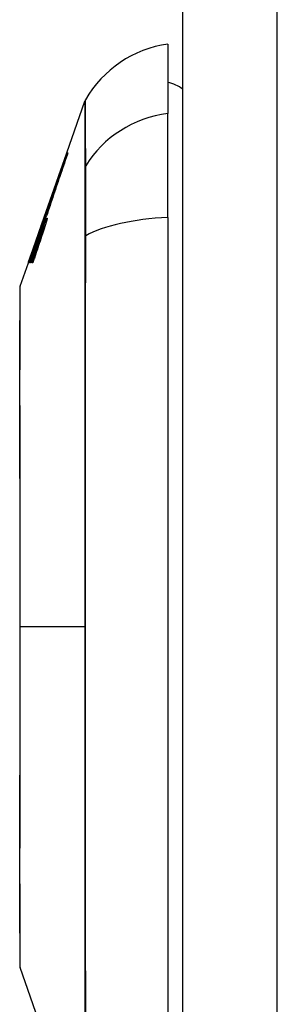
# Model space of a CAD drawing. Header units: inches. Extents: x 20 to 683, y 61 to 320.
# Tile 279 of 376: x 399.703 to 399.973, y 195.339 to 196.371. Entities that reach past the tile are written whole.
import ezdxf

# ---------------------------------------------------------------- set-up
doc = ezdxf.new("R2010")
doc.units = ezdxf.units.IN
doc.header["$MEASUREMENT"] = 0
doc.layers.add('Visible Edges(ANSI)', color=7, linetype='Continuous', lineweight=25)
doc.layers.add('Visible Tangent Edges(ANSI)', color=7, linetype='Continuous', lineweight=25)

msp = doc.modelspace()

# ---------------------------------------------------------------- linework, layer by layer
at = {"layer": 'Visible Edges(ANSI)'}
for p, q in [((399.874, 176.3747), (399.874, 215.0947)), ((399.8582, 196.345), (399.8582, 196.2722)), ((399.7525, 196.2312), (399.7713, 196.2851)), ((399.8582, 196.1634), (399.8582, 196.2722)), ((399.7289, 196.1639), (399.7521, 196.2302)), ((399.7521, 196.2302), (399.7525, 196.2312)), ((399.7521, 196.2302), (399.7523, 196.2302)), ((399.7525, 196.2312), (399.7526, 196.2312)), ((399.7527, 196.2312), (399.753, 196.2312)), ((399.7531, 196.2312), (399.7537, 196.2312)), ((399.7144, 196.1225), (399.7289, 196.1639)), ((399.7293, 196.1615), (399.7265, 196.1535)), ((399.7281, 196.1615), (399.7282, 196.1615)), ((399.7284, 196.1587), (399.7302, 196.1639)), ((399.7285, 196.1615), (399.7288, 196.1615)), ((399.729, 196.1639), (399.7289, 196.1639)), ((399.7289, 196.1615), (399.7293, 196.1615)), ((399.729, 196.1639), (399.7291, 196.1639)), ((399.7297, 196.1639), (399.7293, 196.1639)), ((399.7302, 196.1639), (399.7298, 196.1639)), ((399.7302, 196.1639), (399.7305, 196.1639)), ((399.7311, 196.165), (399.7312, 196.165)), ((399.8582, 196.1634), (399.8582, 195.306)), ((399.7265, 196.1535), (399.7266, 196.1535)), ((399.7266, 196.1535), (399.7269, 196.1535)), ((399.727, 196.1536), (399.7278, 196.1536)), ((399.727, 196.1512), (399.7273, 196.1512)), ((399.7284, 196.1536), (399.7294, 196.1536)), ((399.7204, 196.1392), (399.7206, 196.1392)), ((399.7229, 196.1462), (399.7229, 196.1462)), ((399.7229, 196.1462), (399.7231, 196.1462)), ((399.72, 196.1347), (399.7135, 196.116)), ((399.718, 196.1322), (399.718, 196.1322)), ((399.718, 196.1322), (399.7182, 196.1322)), ((399.7122, 196.116), (399.7144, 196.1225)), ((399.7036, 196.0915), (399.7122, 196.116)), ((399.7122, 196.116), (399.7122, 196.116)), ((399.7128, 196.116), (399.7125, 196.116)), ((399.7135, 196.116), (399.713, 196.116)), ((399.715, 196.116), (399.7143, 196.116)), ((399.7169, 196.116), (399.7161, 196.116)), ((399.731, 195.2997), (399.7036, 195.3779))]:
    msp.add_line(p, q, dxfattribs=at)
at = {"layer": 'Visible Edges(ANSI)', "flags": 128}
for points in [[(399.7526, 196.2312), (399.7515, 196.2279), (399.7503, 196.2246), (399.7491, 196.2212), (399.7479, 196.2179), (399.7468, 196.2145), (399.7456, 196.2111), (399.7444, 196.2076), (399.7432, 196.2042), (399.742, 196.2008), (399.7408, 196.1973), (399.7396, 196.1939), (399.7384, 196.1904), (399.7372, 196.1869), (399.7359, 196.1835), (399.7347, 196.18), (399.7335, 196.1766), (399.7323, 196.1731), (399.7311, 196.1697), (399.7299, 196.1662), (399.7287, 196.1628), (399.7275, 196.1593), (399.7263, 196.1559), (399.7251, 196.1525), (399.724, 196.1491)], [(399.7261, 196.1552), (399.7272, 196.1584), (399.7283, 196.1615), (399.7294, 196.1647), (399.7305, 196.1679), (399.7317, 196.171), (399.7328, 196.1742), (399.7339, 196.1774), (399.735, 196.1806), (399.7361, 196.1838), (399.7372, 196.187), (399.7383, 196.1902), (399.7395, 196.1934), (399.7406, 196.1966), (399.7417, 196.1998), (399.7428, 196.203), (399.7439, 196.2062), (399.745, 196.2093), (399.7461, 196.2125), (399.7472, 196.2157), (399.7483, 196.2188), (399.7494, 196.2219), (399.7505, 196.225), (399.7516, 196.2281), (399.7527, 196.2312)], [(399.753, 196.2312), (399.7521, 196.2285), (399.7511, 196.2257), (399.7502, 196.2229), (399.7492, 196.2202), (399.7482, 196.2174), (399.7473, 196.2146), (399.7463, 196.2118), (399.7453, 196.2089), (399.7443, 196.2061), (399.7434, 196.2033), (399.7424, 196.2005), (399.7414, 196.1977), (399.7404, 196.1948), (399.7394, 196.192), (399.7385, 196.1892), (399.7375, 196.1863), (399.7365, 196.1835), (399.7355, 196.1807), (399.7346, 196.1779), (399.7336, 196.1751), (399.7326, 196.1723), (399.7317, 196.1694), (399.7307, 196.1667), (399.7297, 196.1639)], [(399.7298, 196.1639), (399.7308, 196.1667), (399.7318, 196.1694), (399.7327, 196.1723), (399.7337, 196.1751), (399.7347, 196.1779), (399.7356, 196.1807), (399.7366, 196.1835), (399.7376, 196.1863), (399.7386, 196.1892), (399.7395, 196.192), (399.7405, 196.1948), (399.7415, 196.1977), (399.7425, 196.2005), (399.7434, 196.2033), (399.7444, 196.2061), (399.7454, 196.2089), (399.7464, 196.2118), (399.7473, 196.2146), (399.7483, 196.2174), (399.7493, 196.2202), (399.7502, 196.2229), (399.7512, 196.2257), (399.7522, 196.2285), (399.7531, 196.2312)], [(399.7537, 196.2312), (399.7528, 196.2285), (399.7519, 196.2258), (399.7509, 196.2231), (399.75, 196.2203), (399.7491, 196.2176), (399.7481, 196.2148), (399.7472, 196.2121), (399.7462, 196.2093), (399.7453, 196.2065), (399.7443, 196.2038), (399.7434, 196.201), (399.7424, 196.1982), (399.7415, 196.1954), (399.7406, 196.1927), (399.7396, 196.1899), (399.7387, 196.1871), (399.7377, 196.1843), (399.7368, 196.1815), (399.7358, 196.1788), (399.7349, 196.176), (399.734, 196.1732), (399.733, 196.1705), (399.7321, 196.1677), (399.7312, 196.165)], [(399.713, 196.116), (399.7137, 196.1179), (399.7143, 196.1198), (399.715, 196.1217), (399.7157, 196.1236), (399.7163, 196.1255), (399.717, 196.1274), (399.7177, 196.1293), (399.7183, 196.1312), (399.719, 196.133), (399.7197, 196.1349), (399.7203, 196.1368), (399.721, 196.1387), (399.7217, 196.1406), (399.7223, 196.1425), (399.723, 196.1444), (399.7236, 196.1463), (399.7243, 196.1482), (399.725, 196.1501), (399.7256, 196.152), (399.7263, 196.1539), (399.727, 196.1558), (399.7276, 196.1577), (399.7283, 196.1596), (399.7289, 196.1615)], [(399.7204, 196.1392), (399.7207, 196.1402), (399.721, 196.1411), (399.7213, 196.142), (399.7217, 196.143), (399.722, 196.1439), (399.7223, 196.1448), (399.7226, 196.1457), (399.7229, 196.1467), (399.7233, 196.1476), (399.7236, 196.1485), (399.7239, 196.1495), (399.7242, 196.1504), (399.7245, 196.1513), (399.7249, 196.1522), (399.7252, 196.1532), (399.7255, 196.1541), (399.7258, 196.155), (399.7262, 196.156), (399.7265, 196.1569), (399.7268, 196.1578), (399.7271, 196.1587), (399.7274, 196.1596), (399.7278, 196.1606), (399.7281, 196.1615)], [(399.7288, 196.1615), (399.7285, 196.1606), (399.7281, 196.1597), (399.7278, 196.1588), (399.7275, 196.1579), (399.7271, 196.157), (399.7268, 196.156), (399.7264, 196.1551), (399.7261, 196.1542), (399.7258, 196.1533), (399.7254, 196.1524), (399.7251, 196.1514), (399.7247, 196.1505), (399.7244, 196.1496), (399.7241, 196.1487), (399.7237, 196.1477), (399.7234, 196.1468), (399.723, 196.1459), (399.7227, 196.145), (399.7223, 196.144), (399.722, 196.1431), (399.7217, 196.1422), (399.7213, 196.1412), (399.721, 196.1403), (399.7206, 196.1394)], [(399.7282, 196.1615), (399.7279, 196.1609), (399.7277, 196.1602), (399.7275, 196.1596), (399.7273, 196.1589), (399.7271, 196.1583), (399.7269, 196.1577), (399.7266, 196.157), (399.7264, 196.1564), (399.7262, 196.1558), (399.726, 196.1551), (399.7258, 196.1545), (399.7255, 196.1538), (399.7253, 196.1532), (399.7251, 196.1526), (399.7249, 196.1519), (399.7247, 196.1513), (399.7244, 196.1506), (399.7242, 196.15), (399.724, 196.1494), (399.7238, 196.1487), (399.7236, 196.1481), (399.7233, 196.1475), (399.7231, 196.1468), (399.7229, 196.1462)], [(399.7229, 196.1462), (399.7232, 196.1468), (399.7234, 196.1475), (399.7236, 196.1481), (399.7239, 196.1487), (399.7241, 196.1494), (399.7243, 196.15), (399.7245, 196.1507), (399.7248, 196.1513), (399.725, 196.1519), (399.7252, 196.1526), (399.7255, 196.1532), (399.7257, 196.1539), (399.7259, 196.1545), (399.7262, 196.1551), (399.7264, 196.1558), (399.7266, 196.1564), (399.7269, 196.157), (399.7271, 196.1577), (399.7273, 196.1583), (399.7275, 196.159), (399.7278, 196.1596), (399.728, 196.1602), (399.7282, 196.1609), (399.7285, 196.1615)], [(399.724, 196.1491), (399.7242, 196.1498), (399.7244, 196.1504), (399.7246, 196.151), (399.7248, 196.1516), (399.725, 196.1522), (399.7252, 196.1528), (399.7254, 196.1534), (399.7256, 196.154), (399.7259, 196.1547), (399.7261, 196.1553), (399.7263, 196.1559), (399.7265, 196.1565), (399.7267, 196.1571), (399.7269, 196.1577), (399.7271, 196.1583), (399.7273, 196.159), (399.7275, 196.1596), (399.7278, 196.1602), (399.728, 196.1608), (399.7282, 196.1614), (399.7284, 196.162), (399.7286, 196.1626), (399.7288, 196.1632), (399.729, 196.1639)], [(399.7293, 196.1639), (399.7291, 196.1635), (399.729, 196.1631), (399.7289, 196.1628), (399.7287, 196.1624), (399.7286, 196.1621), (399.7285, 196.1617), (399.7284, 196.1614), (399.7282, 196.161), (399.7281, 196.1606), (399.728, 196.1603), (399.7278, 196.1599), (399.7277, 196.1596), (399.7276, 196.1592), (399.7274, 196.1588), (399.7273, 196.1585), (399.7272, 196.1581), (399.7271, 196.1578), (399.7269, 196.1574), (399.7268, 196.157), (399.7267, 196.1567), (399.7265, 196.1563), (399.7264, 196.156), (399.7263, 196.1556), (399.7261, 196.1552)], [(399.7266, 196.1535), (399.7268, 196.1542), (399.7271, 196.1548), (399.7273, 196.1555), (399.7276, 196.1561), (399.7278, 196.1567), (399.728, 196.1573), (399.7282, 196.1579), (399.7284, 196.1584), (399.7286, 196.1589), (399.7288, 196.1594), (399.729, 196.1598), (399.7292, 196.1602), (399.7293, 196.1606), (399.7295, 196.161), (399.7296, 196.1613), (399.7298, 196.1616), (399.7299, 196.1619), (399.73, 196.1621), (399.7301, 196.1623), (399.7302, 196.1625), (399.7303, 196.1626), (399.7303, 196.1627), (399.7304, 196.1627), (399.7304, 196.1627)], [(399.727, 196.1512), (399.7273, 196.1521), (399.7276, 196.1529), (399.7279, 196.1537), (399.7282, 196.1544), (399.7285, 196.1552), (399.7288, 196.1559), (399.729, 196.1566), (399.7293, 196.1572), (399.7295, 196.1579), (399.7298, 196.1585), (399.73, 196.159), (399.7302, 196.1596), (399.7304, 196.1601), (399.7306, 196.1605), (399.7308, 196.1609), (399.731, 196.1613), (399.7311, 196.1616), (399.7313, 196.1619), (399.7314, 196.1622), (399.7315, 196.1624), (399.7316, 196.1625), (399.7317, 196.1626), (399.7318, 196.1627), (399.7319, 196.1627)], [(399.7312, 196.165), (399.7311, 196.165), (399.7311, 196.165), (399.731, 196.1649), (399.731, 196.1648), (399.7309, 196.1647), (399.7309, 196.1646), (399.7308, 196.1645), (399.7307, 196.1643), (399.7306, 196.1641), (399.7305, 196.1639), (399.7304, 196.1637), (399.7303, 196.1634), (399.7302, 196.1631), (399.73, 196.1628), (399.7299, 196.1625), (399.7298, 196.1622), (399.7296, 196.1618), (399.7295, 196.1614), (399.7293, 196.161), (399.7291, 196.1606), (399.729, 196.1602), (399.7288, 196.1597), (399.7286, 196.1592), (399.7284, 196.1587)], [(399.7304, 196.1627), (399.7305, 196.1627), (399.7305, 196.1627), (399.7305, 196.1626), (399.7305, 196.1625), (399.7304, 196.1624), (399.7304, 196.1623), (399.7304, 196.1621), (399.7303, 196.1619), (399.7303, 196.1617), (399.7302, 196.1615), (399.7302, 196.1613), (399.7301, 196.161), (399.73, 196.1607), (399.7299, 196.1604), (399.7298, 196.1601), (399.7298, 196.1598), (399.7297, 196.1594), (399.7295, 196.1591), (399.7294, 196.1587), (399.7293, 196.1583), (399.7292, 196.1579), (399.7291, 196.1576), (399.7289, 196.1571), (399.7288, 196.1567)], [(399.7319, 196.1627), (399.7319, 196.1627), (399.7319, 196.1627), (399.7319, 196.1626), (399.7319, 196.1625), (399.7319, 196.1624), (399.7319, 196.1623), (399.7318, 196.1621), (399.7318, 196.1619), (399.7318, 196.1617), (399.7317, 196.1615), (399.7317, 196.1613), (399.7316, 196.161), (399.7315, 196.1607), (399.7315, 196.1604), (399.7314, 196.1601), (399.7313, 196.1598), (399.7312, 196.1595), (399.7311, 196.1591), (399.731, 196.1587), (399.7309, 196.1584), (399.7308, 196.158), (399.7306, 196.1576), (399.7305, 196.1572), (399.7304, 196.1567)], [(399.725, 196.1488), (399.7248, 196.1482), (399.7246, 196.1477), (399.7244, 196.1471), (399.7242, 196.1466), (399.724, 196.146), (399.7238, 196.1455), (399.7236, 196.1449), (399.7234, 196.1443), (399.7232, 196.1438), (399.723, 196.1432), (399.7228, 196.1426), (399.7226, 196.142), (399.7223, 196.1414), (399.7221, 196.1408), (399.7219, 196.1402), (399.7217, 196.1396), (399.7215, 196.139), (399.7213, 196.1384), (399.7211, 196.1378), (399.7209, 196.1372), (399.7206, 196.1366), (399.7204, 196.136), (399.7202, 196.1354), (399.72, 196.1347)], [(399.7263, 196.1488), (399.7261, 196.1482), (399.7259, 196.1477), (399.7257, 196.1471), (399.7255, 196.1466), (399.7253, 196.146), (399.7251, 196.1455), (399.7249, 196.1449), (399.7247, 196.1443), (399.7245, 196.1437), (399.7243, 196.1432), (399.7241, 196.1426), (399.7239, 196.142), (399.7237, 196.1414), (399.7235, 196.1408), (399.7233, 196.1402), (399.7231, 196.1396), (399.7229, 196.139), (399.7227, 196.1384), (399.7224, 196.1378), (399.7222, 196.1372), (399.722, 196.1366), (399.7218, 196.136), (399.7216, 196.1354), (399.7214, 196.1347)], [(399.7242, 196.1447), (399.7243, 196.145), (399.7244, 196.1452), (399.7245, 196.1455), (399.7246, 196.1457), (399.7247, 196.146), (399.7248, 196.1462), (399.7248, 196.1465), (399.7249, 196.1467), (399.725, 196.147), (399.7251, 196.1472), (399.7252, 196.1475), (399.7253, 196.1477), (399.7253, 196.148), (399.7254, 196.1482), (399.7255, 196.1485), (399.7256, 196.1487), (399.7257, 196.1489), (399.7257, 196.1492), (399.7258, 196.1494), (399.7259, 196.1497), (399.726, 196.1499), (399.726, 196.1501), (399.7261, 196.1504), (399.7262, 196.1506)], [(399.727, 196.1536), (399.7269, 196.1535), (399.7269, 196.1535), (399.7269, 196.1534), (399.7268, 196.1533), (399.7267, 196.1532), (399.7267, 196.1531), (399.7266, 196.1529), (399.7266, 196.1528), (399.7265, 196.1526), (399.7264, 196.1524), (399.7263, 196.1522), (399.7263, 196.152), (399.7262, 196.1518), (399.7261, 196.1516), (399.726, 196.1514), (399.7259, 196.1511), (399.7258, 196.1508), (399.7257, 196.1506), (399.7256, 196.1503), (399.7255, 196.15), (399.7254, 196.1497), (399.7252, 196.1494), (399.7251, 196.1491), (399.725, 196.1488)], [(399.7258, 196.1447), (399.7259, 196.145), (399.726, 196.1452), (399.7261, 196.1455), (399.7261, 196.1457), (399.7262, 196.146), (399.7263, 196.1462), (399.7264, 196.1465), (399.7265, 196.1467), (399.7266, 196.147), (399.7266, 196.1472), (399.7267, 196.1475), (399.7268, 196.1477), (399.7269, 196.148), (399.727, 196.1482), (399.727, 196.1485), (399.7271, 196.1487), (399.7272, 196.1489), (399.7273, 196.1492), (399.7273, 196.1494), (399.7274, 196.1497), (399.7275, 196.1499), (399.7276, 196.1501), (399.7276, 196.1504), (399.7277, 196.1506)], [(399.7262, 196.1506), (399.7263, 196.1508), (399.7263, 196.1511), (399.7264, 196.1513), (399.7265, 196.1515), (399.7265, 196.1517), (399.7266, 196.1519), (399.7266, 196.1521), (399.7267, 196.1523), (399.7268, 196.1525), (399.7268, 196.1526), (399.7268, 196.1528), (399.7269, 196.1529), (399.7269, 196.153), (399.7269, 196.1532), (399.727, 196.1533), (399.727, 196.1534), (399.727, 196.1534), (399.727, 196.1535), (399.727, 196.1535), (399.727, 196.1536), (399.727, 196.1536), (399.727, 196.1536), (399.727, 196.1536), (399.727, 196.1536)], [(399.7284, 196.1536), (399.7283, 196.1535), (399.7283, 196.1535), (399.7282, 196.1534), (399.7282, 196.1533), (399.7281, 196.1532), (399.7281, 196.1531), (399.728, 196.1529), (399.7279, 196.1528), (399.7279, 196.1526), (399.7278, 196.1524), (399.7277, 196.1522), (399.7276, 196.152), (399.7275, 196.1518), (399.7274, 196.1516), (399.7273, 196.1514), (399.7272, 196.1511), (399.7271, 196.1508), (399.727, 196.1506), (399.7269, 196.1503), (399.7268, 196.15), (399.7267, 196.1497), (399.7266, 196.1494), (399.7265, 196.1491), (399.7263, 196.1488)], [(399.7304, 196.1567), (399.7303, 196.1562), (399.7301, 196.1557), (399.7299, 196.1552), (399.7298, 196.1547), (399.7296, 196.1542), (399.7295, 196.1537), (399.7293, 196.1532), (399.7292, 196.1527), (399.729, 196.1522), (399.7288, 196.1517), (399.7287, 196.1512), (399.7285, 196.1507), (399.7283, 196.1502), (399.7282, 196.1497), (399.728, 196.1491), (399.7278, 196.1486), (399.7277, 196.1481), (399.7275, 196.1476), (399.7273, 196.1471), (399.7272, 196.1466), (399.727, 196.1461), (399.7268, 196.1456), (399.7267, 196.1451), (399.7265, 196.1446)], [(399.7288, 196.1567), (399.7287, 196.1565), (399.7287, 196.1563), (399.7286, 196.1561), (399.7285, 196.1558), (399.7285, 196.1556), (399.7284, 196.1554), (399.7283, 196.1552), (399.7282, 196.1549), (399.7282, 196.1547), (399.7281, 196.1545), (399.728, 196.1542), (399.7279, 196.154), (399.7279, 196.1538), (399.7278, 196.1536), (399.7277, 196.1533), (399.7276, 196.1531), (399.7276, 196.1529), (399.7275, 196.1526), (399.7274, 196.1524), (399.7273, 196.1522), (399.7273, 196.1519), (399.7272, 196.1517), (399.7271, 196.1515), (399.727, 196.1512)], [(399.7277, 196.1506), (399.7278, 196.1508), (399.7278, 196.1511), (399.7279, 196.1513), (399.728, 196.1515), (399.728, 196.1517), (399.7281, 196.1519), (399.7281, 196.1521), (399.7282, 196.1523), (399.7282, 196.1525), (399.7283, 196.1526), (399.7283, 196.1528), (399.7283, 196.1529), (399.7284, 196.1531), (399.7284, 196.1532), (399.7284, 196.1533), (399.7284, 196.1534), (399.7284, 196.1534), (399.7284, 196.1535), (399.7284, 196.1536), (399.7284, 196.1536), (399.7284, 196.1536), (399.7284, 196.1536), (399.7284, 196.1536), (399.7284, 196.1536)], [(399.7122, 196.116), (399.7125, 196.117), (399.7128, 196.1179), (399.7132, 196.1189), (399.7135, 196.1199), (399.7139, 196.1208), (399.7142, 196.1218), (399.7145, 196.1228), (399.7149, 196.1238), (399.7152, 196.1247), (399.7156, 196.1257), (399.7159, 196.1267), (399.7163, 196.1277), (399.7166, 196.1286), (399.7169, 196.1296), (399.7173, 196.1306), (399.7176, 196.1315), (399.718, 196.1325), (399.7183, 196.1335), (399.7187, 196.1344), (399.719, 196.1354), (399.7193, 196.1364), (399.7197, 196.1373), (399.72, 196.1383), (399.7204, 196.1392)], [(399.7206, 196.1394), (399.7203, 196.1384), (399.72, 196.1374), (399.7197, 196.1365), (399.7193, 196.1355), (399.719, 196.1345), (399.7187, 196.1336), (399.7184, 196.1326), (399.718, 196.1316), (399.7177, 196.1306), (399.7174, 196.1297), (399.717, 196.1287), (399.7167, 196.1277), (399.7164, 196.1267), (399.7161, 196.1258), (399.7157, 196.1248), (399.7154, 196.1238), (399.7151, 196.1228), (399.7148, 196.1218), (399.7144, 196.1209), (399.7141, 196.1199), (399.7138, 196.1189), (399.7135, 196.1179), (399.7131, 196.117), (399.7128, 196.116)], [(399.7143, 196.116), (399.7147, 196.1172), (399.7151, 196.1184), (399.7156, 196.1196), (399.716, 196.1208), (399.7164, 196.122), (399.7168, 196.1232), (399.7172, 196.1244), (399.7176, 196.1256), (399.718, 196.1268), (399.7185, 196.128), (399.7189, 196.1292), (399.7193, 196.1304), (399.7197, 196.1316), (399.7201, 196.1328), (399.7205, 196.134), (399.7209, 196.1352), (399.7214, 196.1364), (399.7218, 196.1376), (399.7222, 196.1388), (399.7226, 196.14), (399.723, 196.1412), (399.7234, 196.1423), (399.7238, 196.1435), (399.7242, 196.1447)], [(399.7161, 196.116), (399.7165, 196.1172), (399.7169, 196.1184), (399.7173, 196.1196), (399.7177, 196.1208), (399.7181, 196.122), (399.7185, 196.1232), (399.7189, 196.1244), (399.7193, 196.1256), (399.7197, 196.1268), (399.7202, 196.128), (399.7206, 196.1292), (399.721, 196.1304), (399.7214, 196.1316), (399.7218, 196.1328), (399.7222, 196.134), (399.7226, 196.1352), (399.723, 196.1364), (399.7234, 196.1376), (399.7238, 196.1388), (399.7242, 196.14), (399.7246, 196.1412), (399.725, 196.1423), (399.7254, 196.1435), (399.7258, 196.1447)], [(399.7265, 196.1446), (399.7261, 196.1434), (399.7257, 196.1422), (399.7253, 196.141), (399.7249, 196.1398), (399.7245, 196.1386), (399.7241, 196.1374), (399.7237, 196.1362), (399.7233, 196.135), (399.7229, 196.1339), (399.7225, 196.1327), (399.7221, 196.1315), (399.7217, 196.1303), (399.7213, 196.1291), (399.7209, 196.1279), (399.7205, 196.1267), (399.7201, 196.1255), (399.7197, 196.1243), (399.7193, 196.1231), (399.7189, 196.1219), (399.7185, 196.1207), (399.7181, 196.1196), (399.7177, 196.1184), (399.7173, 196.1172), (399.7169, 196.116)], [(399.718, 196.1322), (399.7177, 196.1316), (399.7175, 196.1309), (399.7173, 196.1302), (399.717, 196.1295), (399.7168, 196.1289), (399.7165, 196.1282), (399.7163, 196.1275), (399.716, 196.1268), (399.7158, 196.1262), (399.7156, 196.1255), (399.7153, 196.1248), (399.7151, 196.1241), (399.7148, 196.1235), (399.7146, 196.1228), (399.7144, 196.1221), (399.7141, 196.1214), (399.7139, 196.1207), (399.7136, 196.1201), (399.7134, 196.1194), (399.7131, 196.1187), (399.7129, 196.118), (399.7127, 196.1173), (399.7124, 196.1167), (399.7122, 196.116)], [(399.7125, 196.116), (399.7127, 196.1167), (399.7129, 196.1173), (399.7131, 196.118), (399.7134, 196.1187), (399.7136, 196.1194), (399.7138, 196.1201), (399.7141, 196.1207), (399.7143, 196.1214), (399.7145, 196.1221), (399.7148, 196.1228), (399.715, 196.1234), (399.7152, 196.1241), (399.7155, 196.1248), (399.7157, 196.1255), (399.7159, 196.1262), (399.7162, 196.1268), (399.7164, 196.1275), (399.7166, 196.1282), (399.7168, 196.1289), (399.7171, 196.1295), (399.7173, 196.1302), (399.7175, 196.1309), (399.7178, 196.1316), (399.718, 196.1322)], [(399.7214, 196.1347), (399.7211, 196.134), (399.7209, 196.1332), (399.7206, 196.1324), (399.7203, 196.1316), (399.7201, 196.1308), (399.7198, 196.1301), (399.7195, 196.1293), (399.7192, 196.1285), (399.719, 196.1277), (399.7187, 196.1269), (399.7184, 196.1261), (399.7182, 196.1254), (399.7179, 196.1246), (399.7176, 196.1238), (399.7174, 196.123), (399.7171, 196.1222), (399.7168, 196.1215), (399.7166, 196.1207), (399.7163, 196.1199), (399.716, 196.1191), (399.7158, 196.1183), (399.7155, 196.1175), (399.7152, 196.1168), (399.715, 196.116)], [(399.7033, 196.0899), (399.7033, 196.0895), (399.7033, 196.0882), (399.7033, 196.0861), (399.7033, 196.0831), (399.7033, 196.0793), (399.7033, 196.0747), (399.7033, 196.0692), (399.7033, 196.0629), (399.7032, 196.0558), (399.7032, 196.0479), (399.7032, 196.0393), (399.7032, 196.03), (399.7032, 196.0201), (399.7032, 196.0094), (399.7031, 195.998), (399.7031, 195.986), (399.7031, 195.9735), (399.7032, 195.9603), (399.7032, 195.9466), (399.7032, 195.9324), (399.7032, 195.9177), (399.7032, 195.9025), (399.7032, 195.8869), (399.7033, 195.8709), (399.7033, 195.8547), (399.7033, 195.8382), (399.7033, 195.8214), (399.7033, 195.8044), (399.7033, 195.7872), (399.7033, 195.7699), (399.7033, 195.7525), (399.7033, 195.7352), (399.7033, 195.7178), (399.7033, 195.7004), (399.7033, 195.683), (399.7033, 195.6658), (399.7033, 195.6487), (399.7033, 195.6318), (399.7033, 195.6152), (399.7033, 195.599), (399.7032, 195.5831), (399.7032, 195.5675), (399.7032, 195.5522), (399.7032, 195.5374), (399.7032, 195.5231), (399.7032, 195.5093), (399.7031, 195.4961), (399.7031, 195.4835), (399.7031, 195.4715), (399.7032, 195.4601), (399.7032, 195.4494), (399.7032, 195.4395), (399.7032, 195.4301), (399.7032, 195.4215), (399.7032, 195.4137), (399.7033, 195.4066), (399.7033, 195.4003), (399.7033, 195.3948), (399.7033, 195.3902), (399.7033, 195.3864), (399.7033, 195.3834), (399.7033, 195.3813), (399.7033, 195.38), (399.7033, 195.3795)]]:
    msp.add_lwpolyline(points, dxfattribs=at)
at = {"layer": 'Visible Edges(ANSI)'}
for centre, radius, start, end in [((399.8746, 196.228), 0.1181, 97.9413, 150.1831), ((399.8504, 196.2662), 0.0394, 53.1301, 78.463), ((399.7806, 196.2818), 0.00984, 150.1831, 160.71), ((399.7083, 196.0899), 0.00492, 160.71, 179.8269), ((399.7083, 195.3795), 0.00492, 180.1731, 199.29)]:
    msp.add_arc(centre, radius, start, end, dxfattribs=at)
at = {"layer": 'Visible Tangent Edges(ANSI)'}
for p, q in [((399.973, 176.3747), (399.973, 215.0947)), ((399.7713, 196.2155), (399.7713, 196.2153)), ((399.7262, 196.1506), (399.727, 196.1506)), ((399.7277, 196.1506), (399.7285, 196.1506)), ((399.7242, 196.1447), (399.7249, 196.1447)), ((399.7258, 196.1447), (399.7266, 196.1447)), ((399.7713, 196.1435), (399.7713, 196.1431)), ((399.7033, 195.7347), (399.7036, 195.7347)), ((399.7713, 195.7347), (399.7036, 195.7347))]:
    msp.add_line(p, q, dxfattribs=at)
at = {"layer": 'Visible Tangent Edges(ANSI)', "flags": 128}
for points in [[(399.7713, 196.2851), (399.7713, 196.285), (399.7713, 196.2846), (399.7713, 196.284), (399.7713, 196.2831), (399.7713, 196.282), (399.7713, 196.2807), (399.7713, 196.2791), (399.7713, 196.2773), (399.7713, 196.2752), (399.7713, 196.2729), (399.7713, 196.2703), (399.7713, 196.2675), (399.7713, 196.2645), (399.7713, 196.2612), (399.7713, 196.2577), (399.7713, 196.2539), (399.7713, 196.2499), (399.7713, 196.2457), (399.7713, 196.2412), (399.7713, 196.2365), (399.7713, 196.2316), (399.7713, 196.2264), (399.7713, 196.2211), (399.7713, 196.2155)], [(399.7723, 196.2175), (399.7723, 196.2231), (399.7723, 196.2285), (399.7723, 196.2336), (399.7722, 196.2385), (399.7722, 196.2432), (399.7722, 196.2476), (399.7722, 196.2518), (399.7722, 196.2558), (399.7722, 196.2595), (399.7722, 196.263), (399.7722, 196.2663), (399.7722, 196.2693), (399.7721, 196.2721), (399.7721, 196.2746), (399.7721, 196.2769), (399.7721, 196.279), (399.7721, 196.2808), (399.7721, 196.2824), (399.7721, 196.2837), (399.7721, 196.2848), (399.7721, 196.2856), (399.7721, 196.2862), (399.7721, 196.2866), (399.7721, 196.2867)], [(399.7713, 196.2153), (399.7713, 196.2137), (399.7713, 196.2121), (399.7713, 196.2102), (399.7713, 196.2082), (399.7713, 196.2061), (399.7713, 196.2038), (399.7713, 196.2014), (399.7713, 196.1989), (399.7713, 196.1962), (399.7713, 196.1935), (399.7713, 196.1905), (399.7713, 196.1875), (399.7713, 196.1844), (399.7713, 196.1811), (399.7713, 196.1778), (399.7713, 196.1743), (399.7713, 196.1707), (399.7713, 196.1671), (399.7713, 196.1633), (399.7713, 196.1595), (399.7713, 196.1556), (399.7713, 196.1517), (399.7713, 196.1476), (399.7713, 196.1435)], [(399.7723, 196.1443), (399.7723, 196.1485), (399.7723, 196.1526), (399.7723, 196.1567), (399.7723, 196.1607), (399.7723, 196.1646), (399.7723, 196.1685), (399.7724, 196.1722), (399.7724, 196.1758), (399.7724, 196.1794), (399.7724, 196.1828), (399.7724, 196.1862), (399.7724, 196.1894), (399.7724, 196.1925), (399.7724, 196.1955), (399.7724, 196.1983), (399.7724, 196.201), (399.7724, 196.2036), (399.7723, 196.206), (399.7723, 196.2083), (399.7723, 196.2105), (399.7723, 196.2125), (399.7723, 196.2143), (399.7723, 196.216), (399.7723, 196.2175)], [(399.7713, 196.1431), (399.7713, 196.1267), (399.7713, 196.1103), (399.7713, 196.0938), (399.7713, 196.0772), (399.7713, 196.0605), (399.7713, 196.0438), (399.7713, 196.027), (399.7713, 196.0101), (399.7713, 195.9932), (399.7713, 195.9762), (399.7713, 195.9591), (399.7713, 195.942), (399.7713, 195.9249), (399.7713, 195.9077), (399.7713, 195.8904), (399.7713, 195.8732), (399.7713, 195.8559), (399.7713, 195.8386), (399.7713, 195.8213), (399.7713, 195.804), (399.7713, 195.7867), (399.7713, 195.7693), (399.7713, 195.752), (399.7713, 195.7347)], [(399.7723, 195.3251), (399.7723, 195.3581), (399.7722, 195.3913), (399.7722, 195.4249), (399.7722, 195.4588), (399.7722, 195.4929), (399.7722, 195.5272), (399.7721, 195.5617), (399.7721, 195.5963), (399.7721, 195.631), (399.7721, 195.6657), (399.7721, 195.7004), (399.7721, 195.7351), (399.7721, 195.7698), (399.7721, 195.8045), (399.7721, 195.8392), (399.7721, 195.8738), (399.7721, 195.9083), (399.7722, 195.9427), (399.7722, 195.977), (399.7722, 196.011), (399.7722, 196.0448), (399.7722, 196.0783), (399.7723, 196.1114), (399.7723, 196.1443)], [(399.7033, 196.0082), (399.7033, 196.0147), (399.7033, 196.021), (399.7033, 196.027), (399.7034, 196.0328), (399.7034, 196.0384), (399.7034, 196.0437), (399.7034, 196.0488), (399.7034, 196.0536), (399.7035, 196.0581), (399.7035, 196.0623), (399.7035, 196.0663), (399.7035, 196.07), (399.7035, 196.0734), (399.7035, 196.0766), (399.7035, 196.0794), (399.7036, 196.0819), (399.7036, 196.0842), (399.7036, 196.0861), (399.7036, 196.0878), (399.7036, 196.0891), (399.7036, 196.0902), (399.7036, 196.0909), (399.7036, 196.0914), (399.7036, 196.0915)], [(399.7033, 195.9636), (399.7033, 195.9656), (399.7033, 195.9676), (399.7033, 195.9696), (399.7033, 195.9716), (399.7033, 195.9735), (399.7033, 195.9755), (399.7033, 195.9774), (399.7033, 195.9793), (399.7033, 195.9812), (399.7033, 195.9831), (399.7033, 195.985), (399.7033, 195.9869), (399.7033, 195.9887), (399.7033, 195.9906), (399.7033, 195.9924), (399.7033, 195.9942), (399.7033, 195.996), (399.7033, 195.9978), (399.7033, 195.9995), (399.7033, 196.0013), (399.7033, 196.003), (399.7033, 196.0048), (399.7033, 196.0065), (399.7033, 196.0082)], [(399.7036, 195.7347), (399.7036, 195.7451), (399.7036, 195.7554), (399.7036, 195.7657), (399.7036, 195.7761), (399.7036, 195.7864), (399.7036, 195.7966), (399.7036, 195.8068), (399.7036, 195.8169), (399.7035, 195.827), (399.7035, 195.8369), (399.7035, 195.8468), (399.7035, 195.8566), (399.7035, 195.8662), (399.7035, 195.8758), (399.7035, 195.8853), (399.7034, 195.8946), (399.7034, 195.9038), (399.7034, 195.9129), (399.7034, 195.9218), (399.7034, 195.9305), (399.7033, 195.939), (399.7033, 195.9474), (399.7033, 195.9556), (399.7033, 195.9636)], [(399.7033, 195.5059), (399.7033, 195.5139), (399.7033, 195.5221), (399.7033, 195.5305), (399.7034, 195.5391), (399.7034, 195.5479), (399.7034, 195.5568), (399.7034, 195.5658), (399.7034, 195.575), (399.7035, 195.5843), (399.7035, 195.5938), (399.7035, 195.6033), (399.7035, 195.613), (399.7035, 195.6227), (399.7035, 195.6326), (399.7035, 195.6425), (399.7036, 195.6526), (399.7036, 195.6627), (399.7036, 195.6729), (399.7036, 195.6832), (399.7036, 195.6935), (399.7036, 195.7038), (399.7036, 195.7141), (399.7036, 195.7244), (399.7036, 195.7347)], [(399.7713, 195.7347), (399.7713, 195.7174), (399.7713, 195.7002), (399.7713, 195.6829), (399.7713, 195.6656), (399.7713, 195.6483), (399.7713, 195.631), (399.7713, 195.6137), (399.7713, 195.5964), (399.7713, 195.5792), (399.7713, 195.5619), (399.7713, 195.5447), (399.7713, 195.5276), (399.7713, 195.5105), (399.7713, 195.4934), (399.7713, 195.4764), (399.7713, 195.4594), (399.7713, 195.4425), (399.7713, 195.4257), (399.7713, 195.4089), (399.7713, 195.3923), (399.7713, 195.3757), (399.7713, 195.3592), (399.7713, 195.3428), (399.7713, 195.3264)], [(399.7033, 195.4613), (399.7033, 195.463), (399.7033, 195.4647), (399.7033, 195.4664), (399.7033, 195.4681), (399.7033, 195.4699), (399.7033, 195.4717), (399.7033, 195.4734), (399.7033, 195.4752), (399.7033, 195.477), (399.7033, 195.4789), (399.7033, 195.4807), (399.7033, 195.4826), (399.7033, 195.4844), (399.7033, 195.4863), (399.7033, 195.4882), (399.7033, 195.4901), (399.7033, 195.492), (399.7033, 195.494), (399.7033, 195.4959), (399.7033, 195.4979), (399.7033, 195.4998), (399.7033, 195.5018), (399.7033, 195.5038), (399.7033, 195.5059)], [(399.7036, 195.3779), (399.7036, 195.3781), (399.7036, 195.3785), (399.7036, 195.3793), (399.7036, 195.3804), (399.7036, 195.3817), (399.7036, 195.3834), (399.7036, 195.3853), (399.7036, 195.3876), (399.7035, 195.3901), (399.7035, 195.393), (399.7035, 195.3961), (399.7035, 195.3995), (399.7035, 195.4032), (399.7035, 195.4072), (399.7035, 195.4114), (399.7034, 195.4159), (399.7034, 195.4207), (399.7034, 195.4258), (399.7034, 195.4311), (399.7034, 195.4367), (399.7033, 195.4425), (399.7033, 195.4485), (399.7033, 195.4548), (399.7033, 195.4613)]]:
    msp.add_lwpolyline(points, dxfattribs=at)
at = {"layer": 'Visible Tangent Edges(ANSI)'}
for centre, major_axis, ratio, start_param, end_param in [((399.8746, 196.1618), (-0.1181, 0), 0.943995, 4.850991, 5.75935), ((399.7808, 196.2129), (-0.00984, -0.00008), 0.945463, 5.751833, 6.01554), ((399.8746, 196.1248), (-0.1181, 0), 0.32996, 4.850991, 5.75935), ((399.7808, 196.1427), (-0.00984, 0.00003), 0.32572, 5.760249, 6.023956)]:
    msp.add_ellipse(centre, major_axis=major_axis, ratio=ratio, start_param=start_param, end_param=end_param, dxfattribs=at)

doc.saveas('drawing.dxf')
